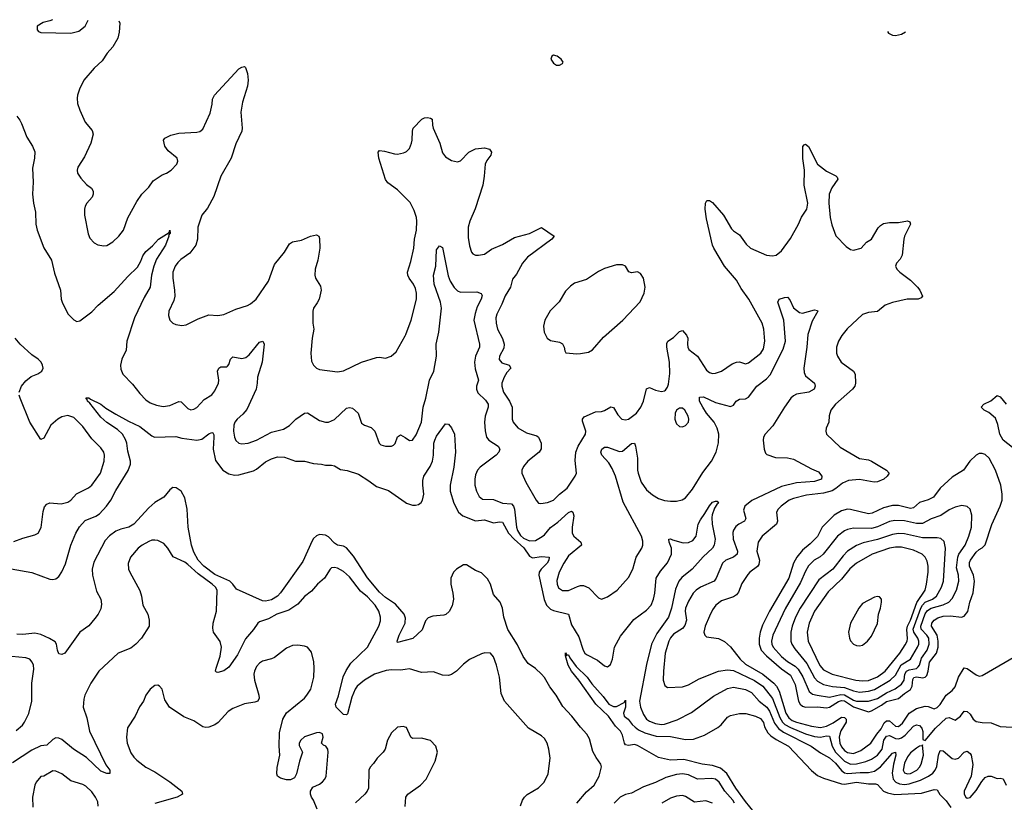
# Model space of a CAD drawing. Header units: inches. Extents: x 2057696 to 2160536, y 827480 to 1016834.
# Tile 363 of 422: x 2097429 to 2103997, y 1011195 to 1016414. Entities that reach past the tile are written whole.
import ezdxf

# ---------------------------------------------------------------- set-up
doc = ezdxf.new("R2010")
doc.units = ezdxf.units.IN
doc.header["$MEASUREMENT"] = 0
doc.layers.add('C0091', color=7, linetype='Continuous')
doc.layers.add('C1001', color=7, linetype='Continuous')

msp = doc.modelspace()

# ---------------------------------------------------------------- linework, layer by layer
at = {"layer": 'C0091', "color": 5}
for points, elevation in [([(2097648.3, 1016413.7), (2097630, 1016406), (2097585.1, 1016394.9), (2097544.9, 1016370), (2097545.2, 1016345.2), (2097554.4, 1016334.4), (2097570, 1016327.7), (2097770, 1016324.9), (2097823.8, 1016336.2), (2097867, 1016370), (2097887.2, 1016410.2)], 380), ([(2098091.6, 1016407.2), (2098097.5, 1016390), (2098092.9, 1016330), (2098083.8, 1016290), (2098050, 1016232.6), (2098013.2, 1016190), (2097980.1, 1016139.9), (2097926.8, 1016090), (2097857.5, 1016010), (2097828, 1015950), (2097815.3, 1015910), (2097812.2, 1015890), (2097815.8, 1015855.8), (2097830.4, 1015810), (2097866.7, 1015730), (2097913.7, 1015673.7), (2097919.5, 1015650), (2097903.1, 1015590), (2097861.3, 1015498.7), (2097817.1, 1015430), (2097813, 1015410), (2097815.5, 1015390), (2097836.4, 1015356.4), (2097875.3, 1015315.3), (2097907.7, 1015290), (2097919.3, 1015270), (2097920.4, 1015250), (2097912.2, 1015230), (2097877.6, 1015190), (2097867, 1015170), (2097861.3, 1015150), (2097861.6, 1015110), (2097886.2, 1014986.2), (2097896.3, 1014956.3), (2097926.6, 1014926.6), (2097950, 1014913.4), (2097990, 1014904.9), (2098010, 1014908), (2098050, 1014932.7), (2098090, 1014970.5), (2098121.6, 1015010), (2098150, 1015093.4), (2098210, 1015202), (2098243.6, 1015250), (2098290, 1015296.9), (2098320.2, 1015339.9), (2098380.7, 1015379.3), (2098408.5, 1015390), (2098440.2, 1015410), (2098478.4, 1015450), (2098485.2, 1015470), (2098480.2, 1015490), (2098420.2, 1015540.2), (2098397, 1015570), (2098389.6, 1015610), (2098396.8, 1015623.2), (2098436.8, 1015643.2), (2098490, 1015656), (2098610, 1015663.7), (2098630.9, 1015669.1), (2098650, 1015684.7), (2098698.8, 1015790), (2098712.8, 1015850), (2098715.9, 1015884.1), (2098729.2, 1015910), (2098890, 1016086.8), (2098910, 1016098), (2098930, 1016102), (2098936, 1016096), (2098950, 1016054), (2098953.7, 1016010), (2098948.7, 1015970), (2098915.9, 1015864.1), (2098903.4, 1015796.6), (2098913.2, 1015690), (2098910.2, 1015669.8), (2098870, 1015585.1), (2098839, 1015490), (2098770, 1015369.8), (2098724.3, 1015235.7), (2098682.2, 1015157.8), (2098643.2, 1015110), (2098617.2, 1015030), (2098616.1, 1014950), (2098604.2, 1014910), (2098563.3, 1014856.7), (2098505.3, 1014814.7), (2098485.2, 1014794.8), (2098467.5, 1014770), (2098451.9, 1014730), (2098450.1, 1014690), (2098462.8, 1014610), (2098464.3, 1014570), (2098457.8, 1014542.2), (2098425.3, 1014470), (2098421.7, 1014441.7), (2098430.6, 1014410), (2098450, 1014390.6), (2098470, 1014381.6), (2098510, 1014374.9), (2098540.1, 1014379.9), (2098620.1, 1014419.9), (2098690, 1014444.9), (2098750, 1014441.6), (2098790, 1014447), (2098870, 1014484.4), (2098950, 1014508.8), (2098970, 1014519.5), (2099006, 1014550), (2099088, 1014670), (2099130, 1014780.5), (2099196.6, 1014863.4), (2099230, 1014918), (2099250, 1014932.7), (2099310, 1014943), (2099370, 1014970.5), (2099410, 1014978.8), (2099424.7, 1014970), (2099430, 1014954), (2099430.4, 1014890), (2099417, 1014810), (2099400.3, 1014750), (2099397, 1014710), (2099402.4, 1014690), (2099436.7, 1014636.7), (2099439.6, 1014610), (2099426.3, 1014550), (2099414.4, 1014525.6), (2099388.2, 1014490), (2099385.5, 1014470), (2099385.2, 1014390), (2099391.3, 1014350), (2099380.7, 1014290), (2099371.2, 1014190), (2099376.3, 1014136.3), (2099388.4, 1014110), (2099409.1, 1014089.1), (2099430, 1014080.3), (2099550, 1014064.4), (2099590, 1014072.6), (2099710, 1014128.9), (2099810, 1014161.7), (2099830, 1014163.6), (2099870, 1014157.4), (2099906.6, 1014170), (2099940.9, 1014199.1), (2100000, 1014305.8)], 380), ([(2097410, 1015771.3), (2097430, 1015744.7), (2097442.5, 1015722.5), (2097476.3, 1015630), (2097514.8, 1015570), (2097530, 1015532), (2097528.4, 1015490), (2097515.6, 1015424.4), (2097520.2, 1015330), (2097514.6, 1015250), (2097520.9, 1015190), (2097534.9, 1015130), (2097537.5, 1015050), (2097545.4, 1015010), (2097590, 1014892.7), (2097642.7, 1014810), (2097662.4, 1014722.4), (2097702.2, 1014610), (2097706.2, 1014550), (2097712.6, 1014530), (2097750, 1014452.7), (2097790, 1014412.4), (2097810, 1014400.5), (2097830, 1014406.4), (2097910, 1014466.3), (2097952.4, 1014510), (2098058.5, 1014601.5), (2098150, 1014700.7), (2098215.7, 1014764.3), (2098237.2, 1014802.8), (2098250, 1014839.5), (2098270, 1014867.6), (2098315.4, 1014904.6), (2098354.7, 1014950), (2098426.3, 1014993.7), (2098431.3, 1015010), (2098433, 1014990), (2098422.8, 1014977.2), (2098424, 1014970), (2098402.4, 1014910), (2098342.8, 1014817.2), (2098324.6, 1014770), (2098308.4, 1014710), (2098300.3, 1014630), (2098259.8, 1014560.2), (2098195.4, 1014424.6), (2098144.9, 1014270), (2098139.5, 1014210), (2098111.8, 1014150), (2098102.6, 1014110), (2098103.8, 1014083.8), (2098116.4, 1014050), (2098182.7, 1013982.7), (2098230, 1013920.4), (2098270, 1013878), (2098299.6, 1013859.6), (2098342.2, 1013842.2), (2098386.2, 1013833.8), (2098430, 1013841.3), (2098490, 1013868.7), (2098505.7, 1013865.7), (2098550, 1013820.5), (2098570, 1013813), (2098590, 1013815.5), (2098610, 1013828.2), (2098659.2, 1013880.8), (2098710, 1013912.4), (2098730, 1013938), (2098756, 1013990), (2098758.8, 1014010), (2098749.8, 1014070), (2098757.6, 1014090), (2098770, 1014098.3), (2098810, 1014099.6), (2098816, 1014104), (2098824.9, 1014115.1), (2098836.4, 1014150), (2098850, 1014164.6), (2098910, 1014154), (2098938.1, 1014161.9), (2098960.2, 1014179.8), (2099030, 1014262.8), (2099051.3, 1014270), (2099061, 1014250), (2099046.5, 1014130), (2099014.9, 1014030), (2099013.8, 1013990), (2099005.8, 1013950), (2098945.2, 1013814.8), (2098917.5, 1013782.5), (2098880.5, 1013750), (2098865.1, 1013730), (2098858.3, 1013710), (2098854.6, 1013670), (2098861.2, 1013630), (2098870, 1013608.2), (2098890.2, 1013590.2), (2098910, 1013585.2), (2098952.7, 1013590), (2099010, 1013610.2), (2099110, 1013663.2), (2099190, 1013682.9), (2099230, 1013708), (2099271.5, 1013750), (2099330, 1013790.4), (2099350, 1013792.2), (2099430, 1013740.5), (2099470, 1013730.5), (2099490, 1013730.4), (2099530, 1013748.4), (2099610, 1013822.4), (2099630, 1013828.2), (2099650, 1013823), (2099687.3, 1013790), (2099710, 1013724), (2099730, 1013710.4), (2099773.3, 1013693.3), (2099797.3, 1013670), (2099827.3, 1013590), (2099839.1, 1013579.1), (2099870, 1013570.8), (2099910, 1013570.8), (2099923.2, 1013576.8), (2099933.3, 1013586.7), (2099950, 1013631), (2099970, 1013646), (2100000, 1013626.5)], 360), ([(2100000, 1015228.8), (2099950, 1015278.4), (2099885.4, 1015325.4), (2099868.3, 1015348.3), (2099825.1, 1015490), (2099821.2, 1015530), (2099830, 1015541), (2099862, 1015538), (2099930, 1015518.5), (2099950, 1015517.7), (2099990, 1015525.2), (2100000, 1015529.9)], 380), ([(2097426.9, 1013930), (2097442, 1013970), (2097470, 1014004.9), (2097506.6, 1014033.4), (2097550, 1014051.5), (2097576.4, 1014070), (2097585.3, 1014090), (2097582.5, 1014110), (2097572.2, 1014130), (2097552.7, 1014150), (2097510, 1014179.9), (2097431.6, 1014250), (2097399.2, 1014290)], 360), ([(2097371.6, 1012751.6), (2097510, 1012726.7), (2097630, 1012682.8), (2097650, 1012680.3), (2097670, 1012684.9), (2097690, 1012701.7), (2097710, 1012732.4), (2097734.1, 1012785.9), (2097770.5, 1012910), (2097803.8, 1012990), (2097828, 1013032), (2097865.8, 1013074.2), (2097936.7, 1013103.3), (2097961.7, 1013118.3), (2098008.4, 1013170), (2098037, 1013210), (2098070, 1013274.9), (2098153, 1013407), (2098169, 1013450), (2098169, 1013470), (2098150, 1013537.2), (2098143.4, 1013590), (2098135.1, 1013615.1), (2098114.8, 1013650), (2098080.9, 1013680.9), (2098010, 1013727.1), (2097970, 1013764.2), (2097897.1, 1013857.1), (2097882, 1013870), (2097880.4, 1013880.4), (2097870, 1013891.3), (2097890, 1013893), (2097902.8, 1013882.8), (2097970, 1013850.3), (2098004, 1013824), (2098070, 1013784.2), (2098155.7, 1013735.7), (2098230, 1013700.2), (2098310, 1013637.6), (2098329.4, 1013629.4), (2098470, 1013633.8), (2098510, 1013622.7), (2098610, 1013609.1), (2098643.5, 1013616.5), (2098690, 1013653), (2098710, 1013661.7), (2098718.2, 1013658.2), (2098724.9, 1013644.9), (2098725.2, 1013630), (2098719.4, 1013550), (2098735.2, 1013475.2), (2098783.6, 1013410), (2098824.6, 1013384.6), (2098863.3, 1013376.7), (2098890, 1013377.7), (2098990, 1013405.5), (2099010, 1013415.6), (2099070, 1013464.6), (2099110, 1013485.3), (2099150, 1013498), (2099196.2, 1013496.2), (2099270, 1013470.5), (2099330, 1013470.4), (2099390, 1013453.7), (2099442, 1013450), (2099470, 1013442.6), (2099510, 1013443.7), (2099530, 1013438), (2099570, 1013413.4), (2099613.4, 1013406.6), (2099690, 1013383.2), (2099759.1, 1013339.1), (2099810, 1013300.2), (2099890, 1013273.2), (2100000, 1013196.3)], 340), ([(2097390, 1012934.3), (2097450, 1012957), (2097530, 1012978.7), (2097551.8, 1012990), (2097573.1, 1013026.9), (2097585.4, 1013134.6), (2097595.3, 1013164.7), (2097610, 1013184), (2097630, 1013192.7), (2097706.1, 1013186.1), (2097750, 1013196.5), (2097770, 1013210.4), (2097809, 1013251), (2097887.4, 1013292.6), (2097909.7, 1013310), (2097968.6, 1013390), (2097993.3, 1013470), (2097996, 1013510), (2097990.6, 1013530.6), (2097970, 1013559.7), (2097910, 1013619.7), (2097850, 1013701.7), (2097790, 1013761.5), (2097750, 1013774), (2097710, 1013764.6), (2097683.1, 1013750), (2097637.7, 1013710), (2097590, 1013624), (2097570, 1013614), (2097496.9, 1013730), (2097432.6, 1013890), (2097426.6, 1013910)], 360), ([(2100000, 1012429), (2099994.7, 1012450), (2099936, 1012516), (2099870, 1012559.9), (2099830, 1012596.4), (2099750, 1012690.6), (2099656.7, 1012836.7), (2099610, 1012891.6), (2099590, 1012901.9), (2099550, 1012910.5), (2099530, 1012923.9), (2099490, 1012964.7), (2099470, 1012975.9), (2099430, 1012979.6), (2099410, 1012972.1), (2099390, 1012953.6), (2099381.2, 1012938.8), (2099318.7, 1012801.3), (2099170, 1012590.9), (2099150, 1012569.9), (2099110, 1012545.5), (2099070, 1012535.9), (2099050, 1012538.5), (2098876.4, 1012616.4), (2098852.1, 1012650), (2098830.4, 1012670.4), (2098730, 1012714.7), (2098658.5, 1012770), (2098619.4, 1012810), (2098590, 1012862), (2098575.4, 1012910), (2098553.5, 1013030), (2098546.3, 1013150), (2098530, 1013226), (2098507.3, 1013270), (2098472.7, 1013292.7), (2098450, 1013293.3), (2098430, 1013278.7), (2098390.4, 1013230), (2098330, 1013193.1), (2098290, 1013159.3), (2098191.2, 1013048.8), (2098157.4, 1013030), (2098103.7, 1013016.3), (2098070, 1013001.9), (2098028.5, 1012971.5), (2098000, 1012940), (2097924.2, 1012795.8), (2097912.3, 1012750), (2097915.9, 1012710), (2097942.4, 1012602.4), (2097971.5, 1012550), (2097975.1, 1012515.1), (2097970, 1012486), (2097952.7, 1012450), (2097930, 1012419.5), (2097890, 1012372.7), (2097830, 1012329), (2097730, 1012189.3), (2097710, 1012181.2), (2097690, 1012185.2), (2097680.7, 1012210), (2097674.5, 1012250), (2097665.1, 1012265.1), (2097627.9, 1012287.9), (2097570, 1012314), (2097530, 1012323.8), (2097450, 1012314.2), (2097410, 1012317.1)], 340), ([(2100000, 1012080.5), (2099970, 1012076.9), (2099910, 1012078.7), (2099874.3, 1012074.3), (2099795.8, 1012050), (2099728.2, 1012010), (2099679.7, 1011970), (2099666.2, 1011950), (2099643.8, 1011896.2), (2099614.9, 1011785.1), (2099610, 1011777.2), (2099590, 1011779.5), (2099541.2, 1011830), (2099536.2, 1011850), (2099554.9, 1011905.1), (2099587.6, 1012032.4), (2099606, 1012074), (2099637.4, 1012122.6), (2099750, 1012230.3), (2099825.1, 1012370), (2099835.1, 1012404.9), (2099835.1, 1012430), (2099824.4, 1012470), (2099800.7, 1012510), (2099750, 1012565), (2099703.2, 1012603.2), (2099630, 1012698.2), (2099590, 1012734.5), (2099550, 1012756.9), (2099530, 1012761.3), (2099510, 1012758.4), (2099500.5, 1012750), (2099462.6, 1012690), (2099416.4, 1012650), (2099376.8, 1012603.2), (2099330, 1012568.2), (2099284.3, 1012515.7), (2099224.1, 1012475.9), (2099143.7, 1012450), (2099090, 1012418.5), (2099030, 1012399.2), (2099017, 1012390), (2098990, 1012348), (2098934.6, 1012285.4), (2098882.3, 1012177.7), (2098823.9, 1012096.1), (2098790, 1012072.3), (2098750, 1012059.5), (2098741.6, 1012061.6), (2098736, 1012070), (2098738.9, 1012090), (2098766.7, 1012170), (2098775.2, 1012230), (2098766.7, 1012266.7), (2098723.1, 1012330), (2098717, 1012357), (2098718.8, 1012390), (2098741.1, 1012470), (2098745.8, 1012610), (2098735.4, 1012630), (2098712.9, 1012650), (2098619.2, 1012719.2), (2098550, 1012781.4), (2098530, 1012795.3), (2098452.1, 1012832.1), (2098418.4, 1012890), (2098390, 1012920.7), (2098350, 1012941.6), (2098330, 1012943.6), (2098310, 1012943.6), (2098290, 1012935.1), (2098245.5, 1012910), (2098220.5, 1012890), (2098168.2, 1012830), (2098153.2, 1012786.8), (2098155.5, 1012750), (2098163, 1012730), (2098230, 1012606.8), (2098241.1, 1012570), (2098250.4, 1012510), (2098284.9, 1012450), (2098292.7, 1012410), (2098292.7, 1012370), (2098241.5, 1012290), (2098205.2, 1012250), (2098170, 1012223.2), (2098086.3, 1012190), (2097958.4, 1012070), (2097904.4, 1011990), (2097864.9, 1011910), (2097857.5, 1011882.5), (2097852.2, 1011830), (2097877.3, 1011757.3), (2097896.1, 1011670), (2098004.8, 1011444.8), (2098031.6, 1011410), (2098030, 1011386.6), (2098010, 1011386), (2097970, 1011402.6), (2097874.4, 1011494.4), (2097788.7, 1011548.7), (2097710, 1011613.6), (2097690, 1011622.8), (2097670, 1011623.8), (2097650, 1011614.2), (2097610, 1011576.4), (2097570, 1011571.4), (2097510, 1011541.6), (2097381.9, 1011458.1)], 360), ([(2100000, 1012274.4), (2099950, 1012261.2), (2099947.7, 1012270), (2099960.5, 1012310), (2099999.7, 1012390), (2100000, 1012395.1)], 340), ([(2099412.7, 1011150), (2099389.4, 1011209.4), (2099375.3, 1011230), (2099368, 1011250), (2099368, 1011270), (2099384.7, 1011295.3), (2099430, 1011315.5), (2099450, 1011330.5), (2099465.6, 1011350), (2099472.8, 1011370), (2099487.3, 1011530), (2099484.5, 1011550), (2099472, 1011570), (2099456.6, 1011576.6), (2099442.7, 1011590), (2099453.5, 1011630), (2099450, 1011651), (2099430, 1011661.2), (2099410, 1011658.3), (2099330, 1011630.4), (2099305, 1011610), (2099292.6, 1011590), (2099293.1, 1011573.1), (2099316.3, 1011530), (2099294.9, 1011470), (2099275.5, 1011384.5), (2099262, 1011358), (2099235.3, 1011344.7), (2099210, 1011344), (2099170, 1011355.3), (2099150, 1011368.7), (2099144.8, 1011384.8), (2099147.6, 1011427.6), (2099164.7, 1011510), (2099159.8, 1011570), (2099161.8, 1011658.2), (2099183.5, 1011750), (2099208.9, 1011791.1), (2099328.2, 1011890), (2099345.4, 1011910), (2099371.1, 1011950), (2099391.1, 1012030), (2099394.3, 1012090), (2099391.4, 1012131.4), (2099376.6, 1012196.6), (2099349.6, 1012229.6), (2099330, 1012237), (2099283.6, 1012243.6), (2099250, 1012240.5), (2099210, 1012223), (2099130, 1012160.4), (2099110, 1012151.1), (2099050, 1012135.8), (2099030, 1012122.4), (2099010, 1012100.7), (2098994.6, 1012070), (2098991.6, 1012050), (2098996.1, 1012010), (2099024.7, 1011910), (2099026, 1011890), (2099017.1, 1011870), (2098997.8, 1011862.2), (2098930, 1011850.8), (2098850, 1011821.1), (2098819.2, 1011800.8), (2098752.7, 1011727.3), (2098730, 1011712.4), (2098690, 1011696.4), (2098670, 1011692.8), (2098650, 1011698), (2098590, 1011738), (2098524.9, 1011764.9), (2098429.6, 1011829.6), (2098397.5, 1011877.5), (2098379.3, 1011950), (2098362, 1011970), (2098350, 1011976), (2098330, 1011972.7), (2098298.8, 1011950), (2098271, 1011910), (2098254.8, 1011870), (2098228.5, 1011831.5), (2098198.8, 1011770), (2098149, 1011691), (2098141.1, 1011630), (2098146.5, 1011590), (2098170, 1011525.5), (2098190, 1011495.8), (2098210, 1011475.8), (2098270.2, 1011430.2), (2098330, 1011398.9), (2098430, 1011331.8), (2098510.4, 1011270), (2098515.5, 1011250), (2098480.7, 1011230), (2098330, 1011186.2)], 380), ([(2097406.8, 1011673.2), (2097447.4, 1011710), (2097462.5, 1011730), (2097490, 1011786.4), (2097509.8, 1011870.2), (2097510.7, 1011990), (2097523.1, 1012083.1), (2097520.9, 1012110), (2097513.7, 1012130), (2097496.2, 1012150), (2097470, 1012159.3), (2097330, 1012171.7)], 360), ([(2100000, 1011696.9), (2099990, 1011701.2), (2099950, 1011696), (2099910, 1011659), (2099883.8, 1011610), (2099866.7, 1011550), (2099854.9, 1011530), (2099813.4, 1011490), (2099790, 1011453.3), (2099766.7, 1011430), (2099758, 1011410), (2099755.6, 1011290), (2099747.4, 1011270), (2099731, 1011249), (2099669.3, 1011190.7)], 380), ([(2097953.6, 1011170), (2097950, 1011197), (2097934.2, 1011230), (2097910, 1011264.4), (2097870, 1011302.3), (2097850, 1011313.5), (2097770, 1011338.9), (2097710, 1011384.7), (2097670, 1011403), (2097650, 1011405.1), (2097590, 1011369.7), (2097570, 1011366), (2097538.9, 1011330), (2097530.3, 1011310), (2097514.6, 1011230), (2097517.8, 1011162.2)], 380)]:
    msp.add_lwpolyline(points, dxfattribs=dict(at, elevation=elevation))
at = {"layer": 'C1001', "color": 5}
for points, elevation in [([(2103216.6, 1016334.9), (2103224.1, 1016324.1), (2103250, 1016310.7), (2103270, 1016307.3), (2103310, 1016316.3), (2103338.2, 1016332.4)], 420), ([(2100000, 1015529.9), (2100010, 1015534.6), (2100030, 1015554.4), (2100043.5, 1015590), (2100047.8, 1015610), (2100048.6, 1015670), (2100053.7, 1015690), (2100111.3, 1015750), (2100130, 1015760.2), (2100150, 1015762.2), (2100170, 1015757.7), (2100181.3, 1015750), (2100182, 1015710), (2100187.7, 1015690), (2100231.8, 1015590), (2100250, 1015526.8), (2100270, 1015499.1), (2100310, 1015475.5), (2100350, 1015464.9), (2100370, 1015473.4), (2100425.1, 1015530), (2100470, 1015551.6), (2100530, 1015559.6), (2100562, 1015550), (2100577.1, 1015530), (2100572, 1015510), (2100545.4, 1015474.5), (2100534.4, 1015450), (2100528.4, 1015370), (2100518.4, 1015310), (2100467, 1015153), (2100432.2, 1015070), (2100420.7, 1015030), (2100421.8, 1014961.8), (2100430, 1014904.7), (2100443.1, 1014863.1), (2100452.3, 1014852.3), (2100470, 1014844.4), (2100490, 1014843.1), (2100530, 1014850.3), (2100577, 1014883), (2100650, 1014915.4), (2100730, 1014961.3), (2100830, 1014988.1), (2100910, 1015028.2), (2100993.4, 1014970), (2100978.4, 1014950), (2100817.1, 1014830), (2100783.2, 1014790), (2100742.6, 1014717.4), (2100717, 1014683), (2100703.5, 1014630), (2100666.9, 1014573.1), (2100644.4, 1014515.6), (2100611.1, 1014450), (2100605.9, 1014425.9), (2100606.8, 1014390), (2100616.8, 1014350), (2100650, 1014287.2), (2100661.7, 1014250), (2100657.7, 1014222.3), (2100630.2, 1014170), (2100628, 1014148), (2100645, 1014125), (2100694.4, 1014110), (2100706, 1014090), (2100679.4, 1014060.6), (2100659.8, 1014030), (2100645.7, 1013990), (2100645, 1013970), (2100657.3, 1013930), (2100696.8, 1013870), (2100714.6, 1013830), (2100713.6, 1013750), (2100721.5, 1013730), (2100751.4, 1013691.4), (2100810, 1013659.4), (2100878.9, 1013638.9), (2100890.2, 1013630), (2100907.8, 1013590), (2100907.1, 1013552.9), (2100894.7, 1013530), (2100819.5, 1013470), (2100790, 1013434.5), (2100779.5, 1013410), (2100779.5, 1013390), (2100806, 1013330), (2100874.9, 1013210), (2100890, 1013190.6), (2100906.4, 1013186.4), (2100950, 1013194.3), (2100990, 1013210.3), (2101029.3, 1013250.7), (2101080.3, 1013290), (2101135.4, 1013370), (2101143.9, 1013390), (2101134, 1013474), (2101139.4, 1013530), (2101154.8, 1013570), (2101202.6, 1013650), (2101204.9, 1013670), (2101183.4, 1013736.6), (2101183.1, 1013750), (2101194.9, 1013765.1), (2101270, 1013798.8), (2101310, 1013801.5), (2101330, 1013808.5), (2101372.2, 1013832.2), (2101390, 1013826.7), (2101418.6, 1013778.6), (2101446.7, 1013750), (2101470, 1013744.5), (2101490, 1013749.3), (2101542.8, 1013790), (2101572.9, 1013830), (2101589.1, 1013870), (2101610, 1013952.7), (2101630, 1013960.3), (2101670, 1013944.2), (2101710, 1013934.4), (2101730, 1013938), (2101736, 1013944), (2101750, 1013964), (2101756.6, 1013983.4), (2101766.4, 1014053.6), (2101764.2, 1014130), (2101746.7, 1014230), (2101746.7, 1014253.3), (2101752.6, 1014270), (2101790, 1014294.7), (2101830, 1014334.6), (2101850, 1014341.3), (2101876.1, 1014310), (2101884.9, 1014290), (2101882.9, 1014250), (2101885.4, 1014230), (2101893.6, 1014213.6), (2101949.4, 1014169.4), (2102010, 1014077), (2102030, 1014061.7), (2102050, 1014054.6), (2102070, 1014056), (2102110, 1014068.9), (2102181.3, 1014118.7), (2102210, 1014130.3), (2102231.5, 1014131.5), (2102270, 1014119.3), (2102290, 1014124.4), (2102373.3, 1014190), (2102390, 1014219.1), (2102399.8, 1014270), (2102392.3, 1014350), (2102381.4, 1014390), (2102292.6, 1014550), (2102241.7, 1014621.7), (2102210, 1014676.2), (2102131, 1014771), (2102058.4, 1014890), (2102049.9, 1014910), (2102010, 1015085.2), (2102002, 1015150), (2102002.9, 1015190), (2102012.9, 1015207.1), (2102030, 1015207.7), (2102050, 1015195.5), (2102122.8, 1015110), (2102178.2, 1015018.2), (2102190, 1015004.9), (2102230, 1014979.5), (2102276, 1014916), (2102304.9, 1014890), (2102410, 1014843.1), (2102450, 1014838.7), (2102476, 1014844), (2102510, 1014872.7), (2102570, 1014954.9), (2102624.5, 1015050), (2102643.8, 1015096.2), (2102679.8, 1015150), (2102685.3, 1015190), (2102662.2, 1015310), (2102663.2, 1015410), (2102652.6, 1015487.4), (2102652.9, 1015567.1), (2102660.9, 1015579.1), (2102670, 1015582.8), (2102690, 1015567.3), (2102751.3, 1015451.3), (2102810, 1015404.4), (2102873.3, 1015373.3), (2102882.5, 1015362.5), (2102885.5, 1015350), (2102847.3, 1015292.7), (2102829.3, 1015250), (2102825.7, 1015190), (2102835.4, 1015095.4), (2102846.2, 1015046.2), (2102872.4, 1014972.4), (2102941.4, 1014901.4), (2102970, 1014881), (2102990, 1014876), (2103042, 1014890), (2103077.2, 1014930), (2103110, 1014950.7), (2103155.2, 1015024.8), (2103170, 1015042), (2103190, 1015054.9), (2103230, 1015062), (2103290, 1015061.1), (2103350, 1015072.7), (2103366.8, 1015066.8), (2103370.4, 1015050), (2103330.6, 1014970), (2103325.5, 1014950), (2103316.2, 1014843.8), (2103302.8, 1014817.2), (2103278.8, 1014790), (2103270.8, 1014770), (2103280.7, 1014750), (2103300.7, 1014730), (2103370, 1014677), (2103417.6, 1014630), (2103433.4, 1014610), (2103450.3, 1014569.7), (2103441.6, 1014558.4), (2103422, 1014550), (2103348.9, 1014551.1), (2103250, 1014528.5), (2103203, 1014510), (2103150, 1014466.9), (2103090, 1014461.2), (2103051.7, 1014448.3), (2102948.8, 1014351.2), (2102912.3, 1014307.7), (2102891.3, 1014270), (2102878.5, 1014230), (2102878.3, 1014190), (2102883.6, 1014170), (2102909.4, 1014129.4), (2102991.4, 1014070), (2103002, 1014050), (2103004.7, 1013990), (2102999.6, 1013970), (2102984.2, 1013950), (2102871.7, 1013850), (2102838.7, 1013810), (2102827.6, 1013772.4), (2102826.4, 1013730), (2102808, 1013690), (2102805.5, 1013670), (2102810.7, 1013650), (2102902.1, 1013562.1), (2103030, 1013488.5), (2103090, 1013478.2), (2103110, 1013470.2), (2103212, 1013410), (2103228.7, 1013390), (2103216, 1013370), (2103193, 1013350), (2103150, 1013331.1), (2103129.2, 1013330), (2103030, 1013347.4), (2102958.2, 1013341.8), (2102916.7, 1013323.3), (2102873.5, 1013286.5), (2102847.5, 1013272.5), (2102790, 1013257.1), (2102677.1, 1013242.9), (2102590, 1013221.2), (2102562.3, 1013210), (2102508.8, 1013170), (2102488.9, 1013150), (2102477.7, 1013130), (2102485, 1013070), (2102477.5, 1013050), (2102382, 1012970), (2102354.2, 1012930), (2102345.5, 1012870), (2102364.1, 1012810), (2102358.7, 1012781.3), (2102350, 1012768.2), (2102299.6, 1012730), (2102286, 1012714), (2102246.7, 1012653.3), (2102223, 1012597), (2102210, 1012578.2), (2102190, 1012564.7), (2102110, 1012538.9), (2102071.8, 1012510), (2102050, 1012478.4), (2102030, 1012436.2), (2102001, 1012370), (2101992.6, 1012330), (2101999.5, 1012310), (2102010, 1012298.7), (2102090, 1012287.4), (2102130, 1012267.4), (2102170, 1012231.5), (2102234.4, 1012150), (2102270, 1012114.9), (2102385.4, 1012050), (2102458.8, 1011990), (2102477.2, 1011970), (2102495.8, 1011935.8), (2102539.3, 1011790), (2102559.2, 1011759.2), (2102580.8, 1011740.8), (2102610, 1011728.1), (2102710, 1011702.3), (2102770, 1011693), (2102810, 1011703.3), (2102854.9, 1011725.1), (2102910, 1011762.1), (2102930, 1011761), (2102942.2, 1011750), (2102941.8, 1011730), (2102907.5, 1011672.5), (2102899, 1011650), (2102896.1, 1011630), (2102900.7, 1011590), (2102910, 1011565), (2102930, 1011540.3), (2102950, 1011527.9), (2102990, 1011520.8), (2103040.4, 1011539.6), (2103106.1, 1011590), (2103145.6, 1011650), (2103175, 1011685), (2103195.4, 1011724.6), (2103210, 1011738), (2103230, 1011737.2), (2103270, 1011703.1), (2103290, 1011699.9), (2103317.3, 1011722.7), (2103362.3, 1011790), (2103410, 1011820.8), (2103470, 1011836.8), (2103490, 1011833.9), (2103530, 1011818.3), (2103550, 1011826.6), (2103570, 1011846.8), (2103610, 1011908.7), (2103650, 1011940.5), (2103670, 1011965), (2103692.2, 1012030), (2103730, 1012091.6), (2103750, 1012087.5), (2103810, 1012044.6), (2103830, 1012037), (2103850, 1012039.5), (2104071.1, 1012168.9)], 380), ([(2100000, 1014305.8), (2100005, 1014315), (2100041.5, 1014410), (2100076.1, 1014550), (2100076.8, 1014590), (2100070, 1014620.9), (2100056.5, 1014650), (2100027.2, 1014690), (2100018.2, 1014710), (2100016.5, 1014730), (2100038.6, 1014801.4), (2100057.5, 1014890), (2100063.4, 1014950), (2100076.6, 1015010), (2100078, 1015070), (2100075.2, 1015095.2), (2100061.1, 1015141.1), (2100034.6, 1015194.6), (2100000, 1015228.8)], 380), ([(2100000, 1013626.5), (2100030, 1013607), (2100050, 1013610.7), (2100074.3, 1013645.7), (2100109.6, 1013730), (2100120.4, 1013830), (2100138.2, 1013890), (2100163.5, 1014010), (2100190.9, 1014069.1), (2100208.6, 1014170), (2100208.4, 1014250), (2100226, 1014330), (2100243, 1014490), (2100237, 1014530), (2100194.6, 1014650), (2100189.8, 1014710), (2100204.5, 1014770), (2100210, 1014878), (2100230, 1014906.8), (2100250, 1014894.8), (2100286.4, 1014706.4), (2100300.2, 1014670), (2100328.2, 1014628.2), (2100350, 1014606.7), (2100370, 1014595.8), (2100478.3, 1014598.3), (2100507.9, 1014587.9), (2100513.7, 1014573.7), (2100508.4, 1014550), (2100481.8, 1014498.2), (2100466.4, 1014453.6), (2100459.4, 1014410), (2100496.8, 1014250), (2100496.3, 1014230), (2100469.3, 1014170), (2100462.7, 1014130), (2100466.4, 1014086.4), (2100489.1, 1014010), (2100475.6, 1013970), (2100475.4, 1013950), (2100486.2, 1013926.2), (2100536, 1013876), (2100553.2, 1013850), (2100554.2, 1013830), (2100534.4, 1013770), (2100529.2, 1013730.8), (2100533.1, 1013673.1), (2100543.5, 1013630), (2100558, 1013610), (2100621.3, 1013570), (2100631.7, 1013550), (2100624.4, 1013530), (2100606.9, 1013510), (2100501.5, 1013430), (2100483.6, 1013410), (2100470, 1013379.3), (2100464.2, 1013350), (2100466, 1013310), (2100476.9, 1013270), (2100494.2, 1013234.2), (2100516.1, 1013216.1), (2100590, 1013213), (2100650, 1013190.2), (2100710, 1013186), (2100723.2, 1013170), (2100730.6, 1013150.6), (2100743.4, 1013030), (2100750, 1013006.8), (2100770, 1012974.4), (2100790, 1012956.4), (2100830, 1012938.8), (2100870, 1012941.4), (2100913.5, 1012966.5), (2100930, 1012979.3), (2100970, 1013028.1), (2101017.8, 1013062.2), (2101090, 1013128.4), (2101110, 1013136.9), (2101118.7, 1013130), (2101124.7, 1013104.7), (2101115.4, 1013030), (2101115.5, 1012990), (2101125.5, 1012970), (2101172.3, 1012930), (2101176.1, 1012910), (2101090, 1012839.2), (2101058.2, 1012790), (2101028.6, 1012730), (2101012.9, 1012672.9), (2101013.6, 1012650), (2101024.3, 1012624.3), (2101050, 1012606.7), (2101090, 1012606.2), (2101150, 1012634.4), (2101170, 1012641.3), (2101190, 1012641.5), (2101225.4, 1012625.4), (2101290, 1012558), (2101310, 1012550.5), (2101350, 1012564.4), (2101414, 1012610), (2101490, 1012693), (2101518.5, 1012750), (2101541, 1012830), (2101578.3, 1012890), (2101584.8, 1012910), (2101584.8, 1012935.2), (2101577.4, 1012970), (2101455.5, 1013195.5), (2101403.6, 1013370), (2101380.8, 1013420.8), (2101359.2, 1013459.2), (2101311.2, 1013510), (2101304.8, 1013530), (2101312.3, 1013550), (2101330, 1013562.4), (2101350, 1013562), (2101430, 1013533.8), (2101450, 1013536.5), (2101510, 1013588.5), (2101530, 1013590.4), (2101537.7, 1013570), (2101551.1, 1013490), (2101549.4, 1013410.6), (2101554.2, 1013390), (2101575.2, 1013330), (2101610, 1013279), (2101650, 1013245.5), (2101690, 1013221.7), (2101730, 1013207.4), (2101770, 1013202), (2101810, 1013203.7), (2101847.2, 1013212.8), (2101870, 1013224.9), (2101917.3, 1013282.7), (2101985.3, 1013394.7), (2102044, 1013470), (2102074.8, 1013530), (2102090, 1013591.3), (2102093.5, 1013650), (2102082.6, 1013690), (2102062.3, 1013730), (2102011.2, 1013790), (2101985.8, 1013830), (2101964.6, 1013870), (2101964.1, 1013895.9), (2101990, 1013898.2), (2102070, 1013861.3), (2102170, 1013834.9), (2102190, 1013844.2), (2102209.2, 1013870.8), (2102230, 1013884.2), (2102270, 1013886), (2102290, 1013895.9), (2102346.6, 1013970), (2102410, 1014018.5), (2102435, 1014045), (2102522.4, 1014217.6), (2102538.1, 1014270), (2102527, 1014410), (2102485.6, 1014530), (2102495.3, 1014550), (2102530, 1014562), (2102550, 1014562.8), (2102565.8, 1014545.8), (2102591.3, 1014491.3), (2102630, 1014461.7), (2102650, 1014457.7), (2102730, 1014478.7), (2102750, 1014474), (2102753, 1014470), (2102716.2, 1014403.8), (2102685.2, 1014314.8), (2102679, 1014230), (2102659.7, 1014090), (2102661.4, 1014061.4), (2102670, 1014038.4), (2102730.2, 1013990), (2102735, 1013970), (2102729, 1013950), (2102693, 1013930), (2102610, 1013917), (2102590, 1013906.5), (2102572, 1013890), (2102530, 1013830.8), (2102453.6, 1013706.4), (2102401.8, 1013650), (2102391.4, 1013630), (2102389.2, 1013610), (2102394.9, 1013550), (2102404, 1013524), (2102413.3, 1013513.3), (2102470, 1013494.9), (2102550, 1013493), (2102590, 1013483.2), (2102710, 1013418.3), (2102758.2, 1013398.2), (2102780.3, 1013370), (2102778.4, 1013350), (2102730, 1013334.2), (2102610, 1013325.4), (2102510, 1013299.7), (2102312.7, 1013207.3), (2102266.9, 1013170), (2102256.9, 1013143.1), (2102273.2, 1013086.8), (2102263.1, 1013070), (2102226.5, 1013050), (2102206.8, 1013033.2), (2102191, 1013010), (2102186.8, 1012993.2), (2102188.5, 1012950), (2102217.5, 1012870), (2102215.4, 1012850), (2102190, 1012829.8), (2102138.7, 1012810), (2102116.5, 1012790), (2102075.8, 1012690), (2102061.7, 1012670), (2101971.2, 1012628.8), (2101942.3, 1012610), (2101922.2, 1012590), (2101890, 1012536.3), (2101869.4, 1012490), (2101867, 1012470), (2101876.6, 1012410), (2101866.5, 1012373.5), (2101850, 1012354.8), (2101790, 1012315.9), (2101770, 1012291.9), (2101759.1, 1012270), (2101735, 1012190), (2101723.2, 1012070), (2101722.4, 1012010), (2101733.3, 1011973.3), (2101750, 1011960.4), (2101850, 1011965.8), (2101890, 1011978), (2101961.3, 1012018.7), (2102090.5, 1012069.5), (2102150, 1012079.2), (2102190, 1012072.7), (2102330, 1012008.1), (2102386.3, 1011970), (2102450, 1011887.5), (2102500.2, 1011760.2), (2102518, 1011730), (2102533.7, 1011713.7), (2102570, 1011692.8), (2102670, 1011651.6), (2102730, 1011632.9), (2102770, 1011629.1), (2102810, 1011637.7), (2102830, 1011636.8), (2102848.8, 1011570), (2102870.1, 1011530), (2102930, 1011469.3), (2102970, 1011448.7), (2103010, 1011450.4), (2103073.4, 1011466.6), (2103110, 1011481.6), (2103150, 1011508.6), (2103182, 1011550), (2103194.2, 1011610), (2103210, 1011635), (2103230, 1011639.2), (2103270, 1011619.5), (2103290, 1011618.5), (2103310, 1011625.8), (2103336.4, 1011643.6), (2103390, 1011702.3), (2103410.8, 1011710.8), (2103430, 1011707.1), (2103447.1, 1011690), (2103453.6, 1011666.4), (2103454.4, 1011614.4), (2103470, 1011606), (2103538, 1011690), (2103610, 1011755.2), (2103630, 1011759.7), (2103670, 1011742.3), (2103704.5, 1011770), (2103730, 1011802.6), (2103750, 1011800.2), (2103770, 1011782.6), (2103790, 1011750.3), (2103810, 1011734.3), (2103850, 1011726.5), (2103910, 1011724.4), (2103970, 1011701.1), (2104050, 1011695.6)], 360), ([(2104112.6, 1013512.6), (2103990, 1013609.9), (2103966.1, 1013650), (2103954.3, 1013714.3), (2103937.2, 1013757.2), (2103894.2, 1013794.3), (2103862, 1013810), (2103842.9, 1013830), (2103859.3, 1013850), (2103907.7, 1013872.3), (2103950, 1013907.7), (2103970, 1013899.1), (2104010, 1013850.4)], 380), ([(2100000, 1013196.3), (2100010, 1013189.4), (2100050, 1013175.6), (2100070, 1013175.2), (2100090, 1013180.8), (2100106.8, 1013193.2), (2100117.1, 1013210), (2100124.2, 1013250), (2100117.5, 1013310), (2100119, 1013341), (2100125.7, 1013370), (2100166.9, 1013433.1), (2100182.5, 1013470), (2100189.5, 1013510.5), (2100192.6, 1013590), (2100198.5, 1013610), (2100210, 1013635.6), (2100270, 1013718.8), (2100290, 1013716), (2100310, 1013691), (2100330.3, 1013650), (2100336.5, 1013530), (2100324.2, 1013430), (2100300.7, 1013310), (2100300.4, 1013270), (2100326, 1013190), (2100355.3, 1013130), (2100384.6, 1013104.6), (2100470, 1013072.1), (2100530, 1013079.4), (2100590, 1013058.2), (2100630, 1013065.8), (2100650, 1013063.8), (2100690.1, 1012990), (2100726.5, 1012950), (2100792.1, 1012892.1), (2100830, 1012836.1), (2100850, 1012825.8), (2100910, 1012833.4), (2100960.7, 1012830), (2100959.8, 1012810), (2100948.1, 1012790), (2100907.9, 1012750), (2100895.4, 1012730), (2100892.8, 1012710), (2100928.1, 1012548.1), (2100944.1, 1012510), (2100970, 1012483.1), (2100990, 1012474.1), (2101089.3, 1012449.3), (2101110, 1012377.6), (2101157.9, 1012297.9), (2101187.2, 1012210), (2101198.5, 1012190), (2101210, 1012180.1), (2101283.3, 1012143.3), (2101330, 1012105.8), (2101350, 1012098), (2101370, 1012112.7), (2101383.4, 1012150), (2101397.3, 1012230), (2101437.1, 1012302.9), (2101526.2, 1012413.8), (2101610, 1012475.3), (2101640.5, 1012510), (2101656.2, 1012550), (2101665.4, 1012590), (2101675.4, 1012690), (2101703.5, 1012736.5), (2101750, 1012791), (2101777.4, 1012850), (2101777.8, 1012890), (2101761.7, 1012930), (2101759, 1012950), (2101770, 1012952.6), (2101784.5, 1012944.5), (2101854.5, 1012925.5), (2101890, 1012927.1), (2101918.9, 1012941.1), (2101941.8, 1012970), (2101955.5, 1013050), (2101970, 1013078.3), (2102000.3, 1013119.7), (2102030, 1013172.7), (2102050, 1013195.5), (2102070, 1013202.8), (2102082, 1013202), (2102090.6, 1013190), (2102078.5, 1013181.5), (2102063.9, 1013156.1), (2102047.3, 1013112.7), (2102045.5, 1013094.5), (2102047.6, 1013050), (2102067.3, 1012950), (2102062, 1012910), (2102050, 1012889.8), (2101987.5, 1012832.5), (2101915.9, 1012750), (2101846.8, 1012693.2), (2101825.1, 1012670), (2101803.3, 1012616.7), (2101777.9, 1012490), (2101757.3, 1012430), (2101678.9, 1012321.1), (2101644.2, 1012250), (2101610, 1012113), (2101564.2, 1011870), (2101569.6, 1011830), (2101590, 1011781.3), (2101610, 1011750.2), (2101630, 1011736.8), (2101670, 1011719.9), (2101710, 1011713.3), (2101730, 1011716.2), (2101814.8, 1011745.2), (2101910, 1011793.2), (2102057.8, 1011902.2), (2102150, 1011954.3), (2102190, 1011962.8), (2102270, 1011947.4), (2102310, 1011927), (2102361.3, 1011870), (2102412.1, 1011830), (2102430, 1011802.8), (2102463.1, 1011723.1), (2102490, 1011687.7), (2102523.4, 1011663.4), (2102709.3, 1011570), (2102770, 1011525.4), (2102830, 1011490.6), (2102870, 1011455.8), (2102910, 1011407.7), (2102930.6, 1011390.6), (2102950, 1011386.4), (2103034.4, 1011394.4), (2103090, 1011394.3), (2103130, 1011402.7), (2103170, 1011431.9), (2103250, 1011523.2), (2103270, 1011528.2), (2103274, 1011510), (2103257.1, 1011450), (2103249.2, 1011390), (2103256.3, 1011350), (2103273.1, 1011330), (2103297.9, 1011317.9), (2103330, 1011313.7), (2103362.7, 1011317.3), (2103437, 1011343), (2103490.7, 1011370), (2103519.2, 1011390), (2103535, 1011410), (2103545.7, 1011434.3), (2103558.8, 1011510), (2103570, 1011540.3), (2103590, 1011537.8), (2103650, 1011486.4), (2103670, 1011481.8), (2103691.4, 1011488.6), (2103730, 1011528.4), (2103750, 1011534.9), (2103770, 1011520.4), (2103775.5, 1011510), (2103787.3, 1011447.3), (2103776.8, 1011370), (2103729.3, 1011270), (2103728.6, 1011248.6), (2103740.4, 1011230), (2103750, 1011222.6), (2103770, 1011227.7), (2103810, 1011274.3), (2103846.1, 1011333.9), (2103870, 1011360.3), (2103890, 1011368.9), (2103908.7, 1011368.7), (2103950, 1011353.4), (2103970, 1011355.5), (2103990, 1011350.5), (2104010.1, 1011310.1)], 340), ([(2101144.8, 1011190), (2101210, 1011265.6), (2101260.3, 1011310), (2101294.5, 1011370), (2101310.6, 1011430.6), (2101306.6, 1011450), (2101273.8, 1011493.8), (2101252.8, 1011532.8), (2101230, 1011617), (2101213.1, 1011650), (2101170, 1011695.4), (2101111.8, 1011770), (2101052.7, 1011832.7), (2101007.1, 1011910), (2100965.2, 1011965.2), (2100930, 1012026), (2100910.9, 1012050), (2100870, 1012087.7), (2100820.3, 1012120.3), (2100787.1, 1012167.1), (2100750, 1012244.4), (2100686.3, 1012346.3), (2100658.6, 1012430), (2100649.3, 1012489.3), (2100634.6, 1012530), (2100590, 1012579.5), (2100568.7, 1012650), (2100550, 1012686), (2100510, 1012724.7), (2100470, 1012741.1), (2100410, 1012778.8), (2100390, 1012779.3), (2100342.3, 1012750), (2100323.6, 1012730), (2100306, 1012690), (2100304.6, 1012650), (2100318.2, 1012590), (2100321.9, 1012550), (2100314.6, 1012505.4), (2100293.7, 1012466.3), (2100272.8, 1012447.2), (2100258.3, 1012441.7), (2100184.2, 1012435.8), (2100154.4, 1012425.6), (2100135.2, 1012404.8), (2100114.7, 1012345.3), (2100051.9, 1012288.1), (2100000, 1012274.4)], 340), ([(2100000, 1012395.1), (2100001.8, 1012421.8), (2100000, 1012429)], 340), ([(2100769.6, 1011170.4), (2100783.6, 1011210), (2100797, 1011230), (2100814.2, 1011245.9), (2100890, 1011290.5), (2100927, 1011330), (2100954.9, 1011385.1), (2100967.6, 1011490), (2100958.9, 1011550), (2100948, 1011590), (2100930, 1011619.5), (2100910, 1011638.4), (2100823.7, 1011690), (2100663.5, 1011870), (2100640.8, 1011920.8), (2100628.7, 1012030), (2100610, 1012108.7), (2100590, 1012164), (2100569.3, 1012189.3), (2100532.3, 1012192.3), (2100510, 1012184.5), (2100430, 1012147.3), (2100390, 1012116.2), (2100344, 1012070), (2100310, 1012046.6), (2100290, 1012040.9), (2100250, 1012043.7), (2100190, 1012065.1), (2100110, 1012060.7), (2100030, 1012084.2), (2100000, 1012080.5)], 360), ([(2102327.6, 1011130), (2102270, 1011200.4), (2102206.6, 1011290), (2102146.2, 1011386.2), (2102102.9, 1011422.9), (2102050, 1011439.8), (2101982, 1011450), (2101860.3, 1011480.3), (2101770, 1011476.9), (2101690, 1011493.3), (2101550, 1011573.8), (2101530, 1011581), (2101490, 1011572.6), (2101470, 1011578.4), (2101463.1, 1011590), (2101450, 1011642), (2101436.2, 1011670), (2101402.6, 1011702.6), (2101356.2, 1011770), (2101272.4, 1011850), (2101159.6, 1012010), (2101109.8, 1012069.8), (2101088.7, 1012108.7), (2101069.4, 1012170.6), (2101069.1, 1012190.9), (2101074, 1012186), (2101074, 1012174), (2101080.9, 1012179.1), (2101090, 1012178), (2101098, 1012158), (2101140.1, 1012100.1), (2101215.3, 1012030), (2101244.8, 1011984.8), (2101321.1, 1011901.1), (2101359.1, 1011850), (2101390, 1011833), (2101410, 1011834.4), (2101460.4, 1011859.6), (2101470, 1011876), (2101471.1, 1011828.9), (2101457.3, 1011790), (2101462, 1011770), (2101488.8, 1011748.8), (2101514.1, 1011714.1), (2101535, 1011695), (2101557.6, 1011677.6), (2101598.2, 1011658.2), (2101675, 1011635), (2101770, 1011633.6), (2101870, 1011613.5), (2101923.7, 1011616.3), (2101997.1, 1011642.9), (2102085.8, 1011694.2), (2102107.6, 1011712.4), (2102150, 1011762.8), (2102170, 1011774), (2102230, 1011787.3), (2102272.7, 1011787.3), (2102337.3, 1011770), (2102370, 1011754.2), (2102390, 1011726), (2102398.1, 1011698.1), (2102418.8, 1011658.8), (2102438.6, 1011638.6), (2102474, 1011614), (2102558.3, 1011570), (2102710, 1011406.5), (2102750, 1011374.3), (2102790, 1011356.5), (2102910, 1011317), (2102930, 1011315.9), (2103010, 1011328.7), (2103090, 1011317.2), (2103138.3, 1011318.3), (2103150, 1011313.4), (2103190.1, 1011270.1), (2103217.7, 1011257.7), (2103267.1, 1011247.1), (2103444.5, 1011255.5), (2103530, 1011279.6), (2103550, 1011277.1), (2103567.4, 1011247.4), (2103610, 1011203.7), (2103640.9, 1011160.9)], 320), ([(2100000, 1011167), (2100004.2, 1011230), (2100018.4, 1011250), (2100102, 1011310), (2100140.7, 1011350), (2100201.6, 1011470), (2100217, 1011530), (2100206, 1011570), (2100170, 1011606), (2100110, 1011622.9), (2100050, 1011619.3), (2100039.3, 1011630), (2100010, 1011692.7), (2100000, 1011696.9)], 380), ([(2102198.1, 1011190), (2102187, 1011210), (2102133.4, 1011270), (2102094.9, 1011330), (2102070, 1011348.3), (2102046.6, 1011353.4), (2101950, 1011349.9), (2101890, 1011376.9), (2101850, 1011385), (2101810, 1011379.4), (2101739.4, 1011360.6), (2101670, 1011326.6), (2101590, 1011297), (2101510, 1011255.9), (2101470, 1011246.1), (2101435.5, 1011230), (2101394.8, 1011190)], 340), ([(2102049.4, 1011190), (2102005.1, 1011205.1), (2101930, 1011195.6), (2101870, 1011233.2), (2101850, 1011239.4), (2101810, 1011236), (2101770, 1011221.5), (2101713.1, 1011190)], 360)]:
    msp.add_lwpolyline(points, dxfattribs=dict(at, elevation=elevation))
for points, elevation in [([(2100990, 1016177.2), (2100978, 1016170), (2100971.3, 1016150), (2100990, 1016122.8), (2101010, 1016111), (2101030, 1016111.3), (2101050, 1016122), (2101055.3, 1016130), (2101042, 1016150), (2101015.3, 1016170)], 420), ([(2101450, 1014779.6), (2101410, 1014779.1), (2101330, 1014754.5), (2101290, 1014734.5), (2101210, 1014682), (2101130, 1014656.4), (2101102.3, 1014637.7), (2101070, 1014602.9), (2101028, 1014532), (2100967.4, 1014472.6), (2100932.6, 1014410), (2100923.2, 1014370), (2100926.7, 1014330), (2100947.4, 1014290), (2100970, 1014274.3), (2101030, 1014263.2), (2101050, 1014251.8), (2101061.7, 1014230), (2101064.9, 1014204.9), (2101073, 1014193), (2101145.1, 1014185.1), (2101170, 1014188), (2101222.7, 1014197.3), (2101250, 1014212), (2101322.4, 1014297.6), (2101451.5, 1014410), (2101568.8, 1014531.2), (2101595.3, 1014590), (2101600.4, 1014630), (2101591.1, 1014690), (2101570, 1014722), (2101550, 1014731.6), (2101510, 1014726), (2101491.7, 1014731.7), (2101469.7, 1014769.7)], 420), ([(2101830, 1013823.6), (2101810.3, 1013809.7), (2101802, 1013790), (2101799.5, 1013750), (2101804.9, 1013730), (2101810, 1013718.8), (2101830, 1013700.7), (2101850, 1013698.8), (2101870, 1013707.3), (2101889.6, 1013730.4), (2101893, 1013750), (2101888, 1013770), (2101865.6, 1013810), (2101850, 1013823)], 380), ([(2103850, 1013521), (2103830, 1013519.8), (2103809.4, 1013510.6), (2103766, 1013470), (2103724.9, 1013410), (2103650, 1013363.5), (2103570, 1013288.7), (2103524.3, 1013230), (2103490, 1013211.5), (2103430, 1013194), (2103390, 1013157.8), (2103370, 1013155), (2103290, 1013174.1), (2103250, 1013173.7), (2103190, 1013159.6), (2103116.4, 1013123.6), (2103090, 1013117.9), (2102970, 1013148.1), (2102950, 1013149.3), (2102910, 1013138.1), (2102861.5, 1013110), (2102781.7, 1013030), (2102751.8, 1012968.2), (2102702.4, 1012917.6), (2102650, 1012875.2), (2102612.9, 1012830), (2102590, 1012789.7), (2102558.9, 1012690), (2102430.7, 1012469.3), (2102383.9, 1012376.1), (2102368.7, 1012330), (2102362.4, 1012290), (2102362.5, 1012250), (2102374.4, 1012210), (2102410, 1012171), (2102510, 1012085.5), (2102570, 1012042.2), (2102600.7, 1011980.7), (2102624.8, 1011870), (2102635.7, 1011850), (2102650, 1011836.4), (2102670, 1011828.7), (2102750, 1011831.2), (2102810, 1011825.4), (2102830, 1011829.7), (2102890, 1011867.4), (2102910, 1011874.2), (2102931.5, 1011871.5), (2102990, 1011830.5), (2103090, 1011797.9), (2103110, 1011804.1), (2103177.6, 1011842.4), (2103211.9, 1011868.1), (2103290, 1011887.7), (2103330, 1011920.9), (2103372, 1011948), (2103382.6, 1011970), (2103385.8, 1012014.2), (2103393.8, 1012026.2), (2103410, 1012030.6), (2103454.1, 1012025.9), (2103469.9, 1012030.1), (2103479, 1012041), (2103489.2, 1012070), (2103497.3, 1012130), (2103544.2, 1012190), (2103556.1, 1012230), (2103556.3, 1012270), (2103549, 1012310), (2103510.9, 1012370), (2103513.9, 1012390), (2103528.6, 1012410), (2103554.3, 1012425.7), (2103590, 1012437.1), (2103638.7, 1012438.7), (2103711.4, 1012428.6), (2103730, 1012435.6), (2103752.4, 1012467.6), (2103766.9, 1012530), (2103788.8, 1012591.2), (2103797.8, 1012670), (2103791.4, 1012710), (2103764.3, 1012770), (2103765.7, 1012794.3), (2103771.2, 1012810), (2103810, 1012863.2), (2103830, 1012881.5), (2103850, 1012892.3), (2103868.1, 1012911.9), (2103912.5, 1013047.5), (2103969.9, 1013170.1), (2103981.5, 1013210), (2103982.2, 1013250), (2103974, 1013310), (2103938.6, 1013410), (2103895.9, 1013490), (2103870, 1013514.8)], 420), ([(2103714.1, 1013174.1), (2103670, 1013163.4), (2103630, 1013144.2), (2103572.4, 1013107.6), (2103510, 1013085.4), (2103450, 1013054.1), (2103410, 1013054.1), (2103330, 1013072.6), (2103265.7, 1013074.3), (2103230, 1013068.4), (2103150, 1013032.4), (2103110, 1013020.8), (2102990, 1013022.1), (2102950, 1013013.6), (2102930, 1013004.2), (2102885, 1012970), (2102788.4, 1012850), (2102767.8, 1012832.2), (2102728.5, 1012810), (2102690, 1012770.7), (2102670, 1012736.1), (2102638.4, 1012661.6), (2102534.2, 1012485.8), (2102453.8, 1012310), (2102443.7, 1012270), (2102445.9, 1012250), (2102455.7, 1012230), (2102510, 1012168.2), (2102550, 1012133.6), (2102602, 1012102), (2102621.9, 1012081.9), (2102652.1, 1012032.1), (2102694.7, 1011934.7), (2102716.8, 1011916.8), (2102748.6, 1011908.6), (2102830, 1011896.6), (2102906.1, 1011913.9), (2102930, 1011912.4), (2102990, 1011877), (2103010, 1011869.8), (2103090, 1011869.4), (2103150, 1011888), (2103210, 1011925.3), (2103267.9, 1011952.1), (2103310, 1011981.7), (2103328.1, 1012010), (2103332.2, 1012050), (2103343.5, 1012070), (2103361.8, 1012078.2), (2103410, 1012087.6), (2103422.7, 1012097.3), (2103430.4, 1012109.6), (2103444.3, 1012155.7), (2103482.8, 1012210), (2103496.3, 1012250), (2103492.4, 1012290), (2103480.1, 1012310), (2103442, 1012350), (2103440.2, 1012370), (2103470, 1012451.9), (2103485.2, 1012474.8), (2103510, 1012489.1), (2103589.4, 1012510.6), (2103626.8, 1012530), (2103650, 1012555), (2103677.8, 1012610), (2103693.1, 1012670), (2103690.5, 1012709.5), (2103678.9, 1012758.9), (2103686.4, 1012830), (2103693, 1012850), (2103735.8, 1012910), (2103761.1, 1012970), (2103777.2, 1013030), (2103781.1, 1013110), (2103769, 1013149), (2103748.1, 1013168.1)], 440), ([(2103290, 1012987), (2103250, 1012980.1), (2103150, 1012947.2), (2103055.8, 1012924.2), (2103010, 1012906.5), (2102950, 1012868.5), (2102921.3, 1012838.7), (2102852.8, 1012750), (2102760.7, 1012679.3), (2102635.1, 1012490), (2102604.7, 1012430), (2102582.2, 1012370), (2102573.3, 1012330), (2102574, 1012270), (2102580.1, 1012250), (2102598.9, 1012218.9), (2102680.4, 1012120.4), (2102730, 1012025.3), (2102750, 1012002.8), (2102790, 1011980.9), (2102850, 1011966.7), (2102930, 1011959.9), (2102990, 1011937.1), (2103030, 1011929.7), (2103090, 1011935.3), (2103130, 1011946.7), (2103235.8, 1012010), (2103270, 1012043.1), (2103309.1, 1012110.9), (2103370.2, 1012149.8), (2103418.4, 1012230), (2103425.8, 1012250), (2103426.7, 1012270), (2103420.1, 1012290), (2103393.7, 1012330), (2103389.1, 1012350), (2103439.2, 1012490), (2103450, 1012510.4), (2103470, 1012530.1), (2103517, 1012550), (2103545.3, 1012570), (2103577.8, 1012630), (2103590.4, 1012670), (2103605.4, 1012890), (2103595.1, 1012935.1), (2103573.8, 1012953.8), (2103550, 1012958.9), (2103450, 1012957.7), (2103330, 1012985.2)], 460), ([(2103270, 1012896.9), (2103230, 1012890.3), (2103114.4, 1012850), (2103010.1, 1012789.9), (2102967.2, 1012752.8), (2102910, 1012681.8), (2102821.1, 1012598.9), (2102730.7, 1012470), (2102695.5, 1012390), (2102682.7, 1012330), (2102688.9, 1012270), (2102767.4, 1012107.4), (2102790, 1012078.5), (2102848.4, 1012048.4), (2103006.7, 1012010), (2103050, 1012005.1), (2103090, 1012007.6), (2103150, 1012030.6), (2103201.8, 1012070), (2103300.7, 1012190), (2103335.7, 1012244.3), (2103348.6, 1012270), (2103352, 1012288), (2103346.9, 1012346.9), (2103351.4, 1012370), (2103371.2, 1012410), (2103412.8, 1012527.2), (2103468, 1012610), (2103478.6, 1012650), (2103489.3, 1012730), (2103488.6, 1012770), (2103482.3, 1012802.3), (2103468.1, 1012830), (2103448.6, 1012848.6), (2103390, 1012876.1), (2103310, 1012896.4)], 480), ([(2103150, 1012567), (2103130, 1012562.9), (2103050, 1012520.4), (2103026.4, 1012490), (2102970, 1012389.3), (2102958.5, 1012330), (2102963.2, 1012290), (2102971.2, 1012271.2), (2102990, 1012250.3), (2103010, 1012241.3), (2103030, 1012238.6), (2103050, 1012242.8), (2103085.1, 1012270), (2103110, 1012302.4), (2103150, 1012388), (2103156.9, 1012450), (2103171.1, 1012490), (2103178.7, 1012530), (2103177, 1012550), (2103164.1, 1012564.1)], 520), ([(2103450, 1011578), (2103448, 1011572), (2103430, 1011568.2), (2103410, 1011555.8), (2103370, 1011523.9), (2103350, 1011498.5), (2103330, 1011456.4), (2103322.2, 1011410), (2103330, 1011391.5), (2103350, 1011384.1), (2103370, 1011386.7), (2103412.3, 1011410), (2103431, 1011430), (2103441.9, 1011450), (2103458.8, 1011510)], 360)]:
    msp.add_lwpolyline(points, close=True, dxfattribs=dict(at, elevation=elevation))

doc.saveas('drawing.dxf')
